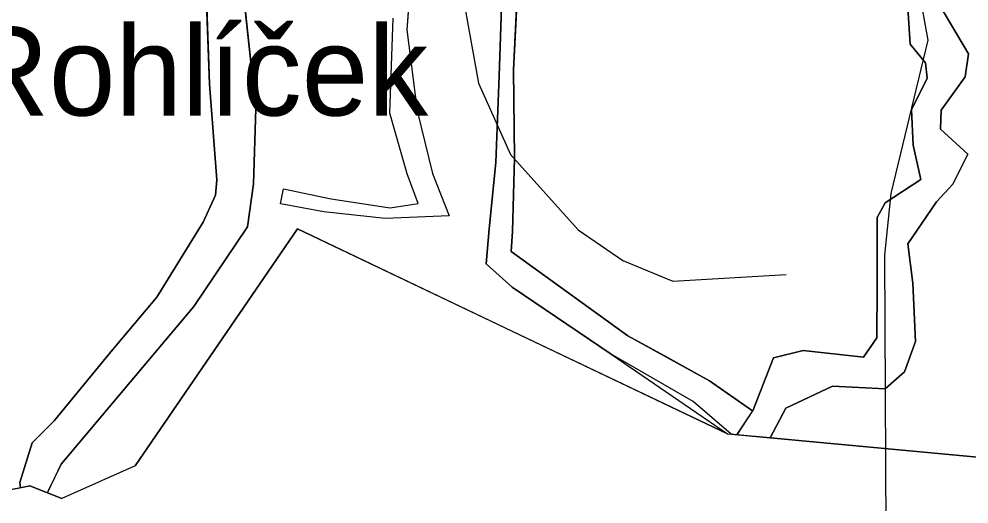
# Model space of a CAD drawing. Extents: x -662620 to -656370, y -1067090 to -1062990.
# Drawn here: x -661469.9 to -661363.7, y -1066535.2 to -1066481 of the extents above; entities that cross this region are included whole.
import ezdxf

# ---------------------------------------------------------------- set-up
doc = ezdxf.new("R2010")
doc.units = 0
for name, color, linetype in [('LESNÍ_POZEMEK_-_STÁVAJÍCÍ', 7, 'Continuous'), ('OBVOD_PÚ', 7, 'Continuous'), ('OSTATNÍ_PLOCHA_-_STÁVAJÍCÍ', 7, 'Continuous'), ('POPIS_SILNICE_II__A_III__TŘÍDY', 7, 'Continuous'), ('Trvalý_trávní_porost_-_stávající', 7, 'Continuous'), ('VODNÍ_PLOCHA_-_STÁVAJÍCÍ', 7, 'Continuous'), ('VODNÍ_TOK', 7, 'Continuous'), ('VRSTEVNICE_ZDŮRAZNĚNÁ', 7, 'Continuous')]:
    doc.layers.add(name, color=color, linetype=linetype)

msp = doc.modelspace()

# ---------------------------------------------------------------- linework, layer by layer
at = {"layer": 'LESNÍ_POZEMEK_-_STÁVAJÍCÍ'}
for p, q in [((-661370.8, -1066475.71), (-661370.27, -1066483.84)), ((-661414.58, -1066486.74), (-661414.09, -1066476.73)), ((-661363.73, -1066484.93), (-661367.05, -1066479.37)), ((-661370.27, -1066483.84), (-661368.54, -1066485.95)), ((-661364.1, -1066487.5), (-661363.73, -1066484.93)), ((-661368.54, -1066485.95), (-661368.37, -1066487.66)), ((-661414.47, -1066496.59), (-661414.58, -1066486.74)), ((-661368.37, -1066487.66), (-661370.11, -1066491.21)), ((-661366.8, -1066491.22), (-661364.1, -1066487.5)), ((-661370.11, -1066491.21), (-661369.91, -1066495.14)), ((-661366.86, -1066493.36), (-661366.8, -1066491.22)), ((-661363.83, -1066496.16), (-661366.86, -1066493.36)), ((-661369.91, -1066495.14), (-661369.06, -1066498.98)), ((-661414.7, -1066504.77), (-661414.47, -1066496.59)), ((-661365.48, -1066499.51), (-661363.83, -1066496.16)), ((-661369.06, -1066498.98), (-661373.07, -1066501.6)), ((-661367.32, -1066501.49), (-661365.48, -1066499.51)), ((-661373.07, -1066501.6), (-661373.96, -1066503.23)), ((-661370.53, -1066506.18), (-661367.32, -1066501.49)), ((-661373.96, -1066503.23), (-661373.94, -1066510.89)), ((-661414.84, -1066507.02), (-661414.7, -1066504.77)), ((-661369.98, -1066510.57), (-661370.53, -1066506.18)), ((-661401.8, -1066516.43), (-661414.84, -1066507.02)), ((-661369.65, -1066517.07), (-661369.98, -1066510.57)), ((-661373.94, -1066510.89), (-661373.98, -1066516.66)), ((-661397.73, -1066518.68), (-661401.8, -1066516.43)), ((-661373.98, -1066516.66), (-661375.49, -1066518.84)), ((-661370.91, -1066520.48), (-661369.65, -1066517.07)), ((-661392.69, -1066521.47), (-661397.73, -1066518.68)), ((-661385.53, -1066518.91), (-661387.86, -1066524.82)), ((-661382.2, -1066518.08), (-661385.53, -1066518.91)), ((-661375.49, -1066518.84), (-661382.2, -1066518.08)), ((-661373.07, -1066522.35), (-661370.91, -1066520.48)), ((-661387.87, -1066524.83), (-661392.69, -1066521.47)), ((-661384.17, -1066524.54), (-661378.93, -1066522.06)), ((-661378.93, -1066522.06), (-661373.07, -1066522.35)), ((-661387.86, -1066524.82), (-661387.87, -1066524.83)), ((-661385.92, -1066527.84), (-661384.17, -1066524.54)), ((-661344.77, -1066531.67), (-661385.92, -1066527.84))]:
    msp.add_line(p, q, dxfattribs=at)
for points in [[(-661370.8, -1066475.71), (-661370.27, -1066483.84), (-661368.54, -1066485.95), (-661368.37, -1066487.66), (-661370.11, -1066491.21), (-661369.91, -1066495.14), (-661369.06, -1066498.98), (-661373.07, -1066501.6), (-661373.96, -1066503.23), (-661373.94, -1066510.89), (-661373.98, -1066516.66), (-661375.49, -1066518.84), (-661382.2, -1066518.08), (-661385.53, -1066518.91), (-661387.86, -1066524.82), (-661387.87, -1066524.83), (-661392.69, -1066521.47), (-661397.73, -1066518.68), (-661401.8, -1066516.43), (-661414.84, -1066507.02), (-661414.7, -1066504.77), (-661414.47, -1066496.59), (-661414.58, -1066486.74), (-661414.09, -1066476.73)], [(-661344.77, -1066531.67), (-661385.92, -1066527.84), (-661384.17, -1066524.54), (-661378.93, -1066522.06), (-661373.07, -1066522.35), (-661370.91, -1066520.48), (-661369.65, -1066517.07), (-661369.98, -1066510.57), (-661370.53, -1066506.18), (-661367.32, -1066501.49), (-661365.48, -1066499.51), (-661363.83, -1066496.16), (-661366.86, -1066493.36), (-661366.8, -1066491.22), (-661364.1, -1066487.5), (-661363.73, -1066484.93), (-661367.05, -1066479.37)]]:
    msp.add_lwpolyline(points, dxfattribs=at)
at = {"layer": 'OBVOD_PÚ'}
for points in [[(-661456.86, -1066530.95), (-661438.71, -1066504.5)], [(-661438.71, -1066504.5), (-661390.67, -1066527.4)], [(-661390.67, -1066527.4), (-661344.77, -1066531.67)], [(-661456.86, -1066530.95), (-661465.08, -1066534.61)], [(-661474.91, -1066534.44), (-661468.65, -1066533.21)], [(-661468.65, -1066533.21), (-661465.08, -1066534.61)]]:
    msp.add_lwpolyline(points, dxfattribs=at)
at = {"layer": 'OSTATNÍ_PLOCHA_-_STÁVAJÍCÍ'}
for p, q in [((-661444.95, -1066476.4), (-661443.37, -1066491.03)), ((-661444.95, -1066476.4), (-661443.37, -1066491.03)), ((-661448.55, -1066488.34), (-661448.92, -1066478.22)), ((-661448.55, -1066488.34), (-661448.92, -1066478.22)), ((-661447.75, -1066499.03), (-661448.55, -1066488.34)), ((-661447.75, -1066499.03), (-661448.55, -1066488.34)), ((-661443.37, -1066491.03), (-661443.63, -1066499.46)), ((-661443.37, -1066491.03), (-661443.63, -1066499.46)), ((-661447.9, -1066500.73), (-661447.75, -1066499.03)), ((-661447.9, -1066500.73), (-661447.75, -1066499.03)), ((-661443.63, -1066499.46), (-661444.32, -1066504.25)), ((-661443.63, -1066499.46), (-661444.32, -1066504.25)), ((-661449.28, -1066503.73), (-661447.9, -1066500.73)), ((-661449.28, -1066503.73), (-661447.9, -1066500.73)), ((-661454.46, -1066512.13), (-661449.28, -1066503.73)), ((-661454.46, -1066512.13), (-661449.28, -1066503.73)), ((-661444.32, -1066504.25), (-661450.3, -1066513.15)), ((-661444.32, -1066504.25), (-661450.3, -1066513.15)), ((-661459.59, -1066518.22), (-661454.46, -1066512.13)), ((-661459.59, -1066518.22), (-661454.46, -1066512.13)), ((-661450.3, -1066513.15), (-661465.12, -1066530.78)), ((-661450.3, -1066513.15), (-661465.12, -1066530.78)), ((-661465.91, -1066525.94), (-661459.59, -1066518.22)), ((-661465.91, -1066525.94), (-661459.59, -1066518.22)), ((-661468.37, -1066528.41), (-661465.91, -1066525.94)), ((-661468.37, -1066528.41), (-661465.91, -1066525.94)), ((-661469.76, -1066532.84), (-661468.37, -1066528.41)), ((-661469.76, -1066532.84), (-661468.37, -1066528.41)), ((-661465.12, -1066530.78), (-661466.61, -1066533.84)), ((-661465.12, -1066530.78), (-661466.61, -1066533.84)), ((-661469.7, -1066533.42), (-661469.76, -1066532.84)), ((-661469.7, -1066533.42), (-661469.76, -1066532.84)), ((-661468.65, -1066533.21), (-661469.7, -1066533.42)), ((-661468.65, -1066533.21), (-661469.7, -1066533.42)), ((-661466.65, -1066534), (-661468.65, -1066533.21)), ((-661466.65, -1066534), (-661468.65, -1066533.21)), ((-661466.61, -1066533.84), (-661466.65, -1066534)), ((-661466.61, -1066533.84), (-661466.65, -1066534))]:
    msp.add_line(p, q, dxfattribs=at)
msp.add_lwpolyline([(-661444.95, -1066476.4), (-661443.37, -1066491.03), (-661443.63, -1066499.46), (-661444.32, -1066504.25), (-661450.3, -1066513.15), (-661465.12, -1066530.78), (-661466.61, -1066533.84), (-661466.65, -1066534), (-661468.65, -1066533.21), (-661469.7, -1066533.42), (-661469.76, -1066532.84), (-661468.37, -1066528.41), (-661465.91, -1066525.94), (-661459.59, -1066518.22), (-661454.46, -1066512.13), (-661449.28, -1066503.73), (-661447.9, -1066500.73), (-661447.75, -1066499.03), (-661448.55, -1066488.34), (-661448.92, -1066478.22)], dxfattribs=at)
msp.add_lwpolyline([(-661444.95, -1066476.4), (-661443.37, -1066491.03), (-661443.63, -1066499.46), (-661444.32, -1066504.25), (-661450.3, -1066513.15), (-661465.12, -1066530.78), (-661466.61, -1066533.84), (-661466.65, -1066534), (-661468.65, -1066533.21), (-661469.7, -1066533.42), (-661469.76, -1066532.84), (-661468.37, -1066528.41), (-661465.91, -1066525.94), (-661459.59, -1066518.22), (-661454.46, -1066512.13), (-661449.28, -1066503.73), (-661447.9, -1066500.73), (-661447.75, -1066499.03), (-661448.55, -1066488.34), (-661448.92, -1066478.22)], dxfattribs=at)
at = {"layer": 'Trvalý_trávní_porost_-_stávající'}
for p, q in [((-661443.37, -1066491.03), (-661444.95, -1066476.4)), ((-661415.81, -1066476.32), (-661416.19, -1066487.4)), ((-661416.19, -1066487.4), (-661416.56, -1066497.09)), ((-661443.63, -1066499.46), (-661443.37, -1066491.03)), ((-661416.56, -1066497.09), (-661417.32, -1066504.48)), ((-661444.32, -1066504.25), (-661443.63, -1066499.46)), ((-661450.3, -1066513.15), (-661444.32, -1066504.25)), ((-661438.71, -1066504.5), (-661456.86, -1066530.95)), ((-661414.69, -1066515.95), (-661438.71, -1066504.5)), ((-661417.32, -1066504.48), (-661417.64, -1066508.39)), ((-661417.64, -1066508.39), (-661414.75, -1066511)), ((-661414.75, -1066511), (-661403.66, -1066518.49)), ((-661465.12, -1066530.78), (-661450.3, -1066513.15)), ((-661390.67, -1066527.4), (-661414.69, -1066515.95)), ((-661403.66, -1066518.49), (-661390.67, -1066527.4)), ((-661466.65, -1066534), (-661465.12, -1066530.78)), ((-661456.86, -1066530.95), (-661465.08, -1066534.61)), ((-661465.08, -1066534.61), (-661466.65, -1066534))]:
    msp.add_line(p, q, dxfattribs=at)
msp.add_lwpolyline([(-661415.81, -1066476.32), (-661416.19, -1066487.4), (-661416.56, -1066497.09), (-661417.32, -1066504.48), (-661417.64, -1066508.39), (-661414.75, -1066511), (-661403.66, -1066518.49), (-661390.67, -1066527.4), (-661414.69, -1066515.95), (-661438.71, -1066504.5), (-661456.86, -1066530.95), (-661465.08, -1066534.61), (-661466.65, -1066534), (-661465.12, -1066530.78), (-661450.3, -1066513.15), (-661444.32, -1066504.25), (-661443.63, -1066499.46), (-661443.37, -1066491.03), (-661444.95, -1066476.4)], dxfattribs=at)
at = {"layer": 'VODNÍ_PLOCHA_-_STÁVAJÍCÍ'}
for p, q in [((-661426, -1066475.53), (-661426.51, -1066482.26)), ((-661416.19, -1066487.4), (-661415.81, -1066476.32)), ((-661370.27, -1066483.84), (-661370.8, -1066475.71)), ((-661414.09, -1066476.73), (-661414.58, -1066486.74)), ((-661448.92, -1066478.22), (-661448.55, -1066488.34)), ((-661367.05, -1066479.37), (-661363.73, -1066484.93)), ((-661428.4, -1066491.58), (-661428.04, -1066480.97)), ((-661426.51, -1066482.26), (-661425.37, -1066491.31)), ((-661368.54, -1066485.95), (-661370.27, -1066483.84)), ((-661363.73, -1066484.93), (-661364.1, -1066487.5)), ((-661368.37, -1066487.66), (-661368.54, -1066485.95)), ((-661414.58, -1066486.74), (-661414.47, -1066496.59)), ((-661448.55, -1066488.34), (-661447.75, -1066499.03)), ((-661416.56, -1066497.09), (-661416.19, -1066487.4)), ((-661370.11, -1066491.21), (-661368.37, -1066487.66)), ((-661364.1, -1066487.5), (-661366.8, -1066491.22)), ((-661425.37, -1066491.31), (-661423.65, -1066498.29)), ((-661369.91, -1066495.14), (-661370.11, -1066491.21)), ((-661366.8, -1066491.22), (-661366.86, -1066493.36)), ((-661426.48, -1066498.35), (-661428.4, -1066491.58)), ((-661366.86, -1066493.36), (-661363.83, -1066496.16)), ((-661369.06, -1066498.98), (-661369.91, -1066495.14)), ((-661414.47, -1066496.59), (-661414.7, -1066504.77)), ((-661363.83, -1066496.16), (-661365.48, -1066499.51)), ((-661417.32, -1066504.48), (-661416.56, -1066497.09)), ((-661425.25, -1066501.66), (-661426.48, -1066498.35)), ((-661423.65, -1066498.29), (-661421.77, -1066503.03)), ((-661447.75, -1066499.03), (-661447.9, -1066500.73)), ((-661440.61, -1066501.7), (-661440.28, -1066500.03)), ((-661440.28, -1066500.03), (-661434.97, -1066501.12)), ((-661373.07, -1066501.6), (-661369.06, -1066498.98)), ((-661365.48, -1066499.51), (-661367.32, -1066501.49)), ((-661447.9, -1066500.73), (-661449.28, -1066503.73)), ((-661435.79, -1066502.58), (-661440.61, -1066501.7)), ((-661434.97, -1066501.12), (-661428.39, -1066502.15)), ((-661428.39, -1066502.15), (-661425.25, -1066501.66)), ((-661373.96, -1066503.23), (-661373.07, -1066501.6)), ((-661367.32, -1066501.49), (-661370.53, -1066506.18)), ((-661428.92, -1066503.35), (-661435.79, -1066502.58)), ((-661421.77, -1066503.03), (-661428.92, -1066503.35)), ((-661449.28, -1066503.73), (-661454.46, -1066512.13)), ((-661373.94, -1066510.89), (-661373.96, -1066503.23)), ((-661417.64, -1066508.39), (-661417.32, -1066504.48)), ((-661414.7, -1066504.77), (-661414.84, -1066507.02)), ((-661370.53, -1066506.18), (-661369.98, -1066510.57)), ((-661414.84, -1066507.02), (-661401.8, -1066516.43)), ((-661414.75, -1066511), (-661417.64, -1066508.39)), ((-661369.98, -1066510.57), (-661369.65, -1066517.07)), ((-661403.66, -1066518.49), (-661414.75, -1066511)), ((-661373.98, -1066516.66), (-661373.94, -1066510.89)), ((-661454.46, -1066512.13), (-661459.59, -1066518.22)), ((-661401.8, -1066516.43), (-661392.69, -1066521.47)), ((-661375.49, -1066518.84), (-661373.98, -1066516.66)), ((-661369.65, -1066517.07), (-661370.91, -1066520.48)), ((-661459.59, -1066518.22), (-661465.91, -1066525.94)), ((-661394.52, -1066523.77), (-661403.66, -1066518.49)), ((-661387.86, -1066524.82), (-661385.53, -1066518.91)), ((-661385.53, -1066518.91), (-661382.2, -1066518.08)), ((-661382.2, -1066518.08), (-661375.49, -1066518.84)), ((-661370.91, -1066520.48), (-661373.07, -1066522.35)), ((-661392.69, -1066521.47), (-661387.87, -1066524.83)), ((-661378.93, -1066522.06), (-661384.17, -1066524.54)), ((-661373.07, -1066522.35), (-661378.93, -1066522.06)), ((-661390.27, -1066527.44), (-661394.52, -1066523.77)), ((-661389.64, -1066527.5), (-661387.86, -1066524.82)), ((-661387.87, -1066524.83), (-661389.64, -1066527.5)), ((-661387.87, -1066524.83), (-661387.87, -1066524.83)), ((-661384.17, -1066524.54), (-661385.92, -1066527.84)), ((-661465.91, -1066525.94), (-661468.37, -1066528.41)), ((-661389.64, -1066527.5), (-661390.27, -1066527.44)), ((-661385.92, -1066527.84), (-661389.64, -1066527.5)), ((-661468.37, -1066528.41), (-661469.76, -1066532.84)), ((-661469.76, -1066532.84), (-661469.7, -1066533.42)), ((-661469.7, -1066533.42), (-661473.16, -1066534.1))]:
    msp.add_line(p, q, dxfattribs=at)
for points in [[(-661472.01, -1066449.79), (-661463.5, -1066446.76), (-661459.87, -1066444.66), (-661458.7, -1066444.31), (-661458.87, -1066443.73), (-661455.76, -1066443.17), (-661455.55, -1066444.32), (-661453.36, -1066450.77), (-661450.82, -1066463.45), (-661448.92, -1066478.22), (-661448.55, -1066488.34), (-661447.75, -1066499.03), (-661447.9, -1066500.73), (-661449.28, -1066503.73), (-661454.46, -1066512.13), (-661459.59, -1066518.22), (-661465.91, -1066525.94), (-661468.37, -1066528.41), (-661469.76, -1066532.84), (-661469.7, -1066533.42), (-661473.16, -1066534.1)], [(-661426, -1066475.53), (-661426.51, -1066482.26), (-661425.37, -1066491.31), (-661423.65, -1066498.29), (-661421.77, -1066503.03), (-661428.92, -1066503.35), (-661435.79, -1066502.58), (-661440.61, -1066501.7), (-661440.28, -1066500.03), (-661434.97, -1066501.12), (-661428.39, -1066502.15), (-661425.25, -1066501.66), (-661426.48, -1066498.35), (-661428.4, -1066491.58), (-661428.04, -1066480.97)], [(-661414.09, -1066476.73), (-661414.58, -1066486.74), (-661414.47, -1066496.59), (-661414.7, -1066504.77), (-661414.84, -1066507.02), (-661401.8, -1066516.43), (-661392.69, -1066521.47), (-661387.87, -1066524.83), (-661387.87, -1066524.83), (-661389.64, -1066527.5), (-661390.27, -1066527.44), (-661394.52, -1066523.77), (-661403.66, -1066518.49), (-661414.75, -1066511), (-661417.64, -1066508.39), (-661417.32, -1066504.48), (-661416.56, -1066497.09), (-661416.19, -1066487.4), (-661415.81, -1066476.32)], [(-661367.05, -1066479.37), (-661363.73, -1066484.93), (-661364.1, -1066487.5), (-661366.8, -1066491.22), (-661366.86, -1066493.36), (-661363.83, -1066496.16), (-661365.48, -1066499.51), (-661367.32, -1066501.49), (-661370.53, -1066506.18), (-661369.98, -1066510.57), (-661369.65, -1066517.07), (-661370.91, -1066520.48), (-661373.07, -1066522.35), (-661378.93, -1066522.06), (-661384.17, -1066524.54), (-661385.92, -1066527.84), (-661389.64, -1066527.5), (-661387.86, -1066524.82), (-661385.53, -1066518.91), (-661382.2, -1066518.08), (-661375.49, -1066518.84), (-661373.98, -1066516.66), (-661373.94, -1066510.89), (-661373.96, -1066503.23), (-661373.07, -1066501.6), (-661369.06, -1066498.98), (-661369.91, -1066495.14), (-661370.11, -1066491.21), (-661368.37, -1066487.66), (-661368.54, -1066485.95), (-661370.27, -1066483.84), (-661370.8, -1066475.71)]]:
    msp.add_lwpolyline(points, dxfattribs=at)
at = {"layer": 'VODNÍ_TOK'}
msp.add_lwpolyline([(-661372.96, -1066538.27), (-661373.1, -1066507.42), (-661372.39, -1066500.56), (-661368.25, -1066483.42), (-661373.25, -1066455.99), (-661370.96, -1066435.42), (-661375.69, -1066417.74), (-661378.06, -1066403.98), (-661380.37, -1066390.52), (-661382.82, -1066376.28), (-661390.82, -1066353.86), (-661390.55, -1066346.06), (-661387.94, -1066333.99)], dxfattribs=at)
at = {"layer": 'VRSTEVNICE_ZDŮRAZNĚNÁ'}
msp.add_lwpolyline([(-661426.3, -1066429.56), (-661423.34, -1066434.05), (-661420.07, -1066446.18), (-661419.33, -1066457.69), (-661420.91, -1066474.73), (-661418.5, -1066488.2), (-661414.93, -1066496.2), (-661407.37, -1066504.62), (-661402.37, -1066508.04), (-661396.8, -1066510.33), (-661384.1, -1066509.61)], dxfattribs=at)

# ---------------------------------------------------------------- texts
at = {"layer": 'POPIS_SILNICE_II__A_III__TŘÍDY'}
msp.add_text('Rohlíček', height=10, dxfattribs=at).set_placement((-661476.16, -1066491.83))

doc.saveas('drawing.dxf')
